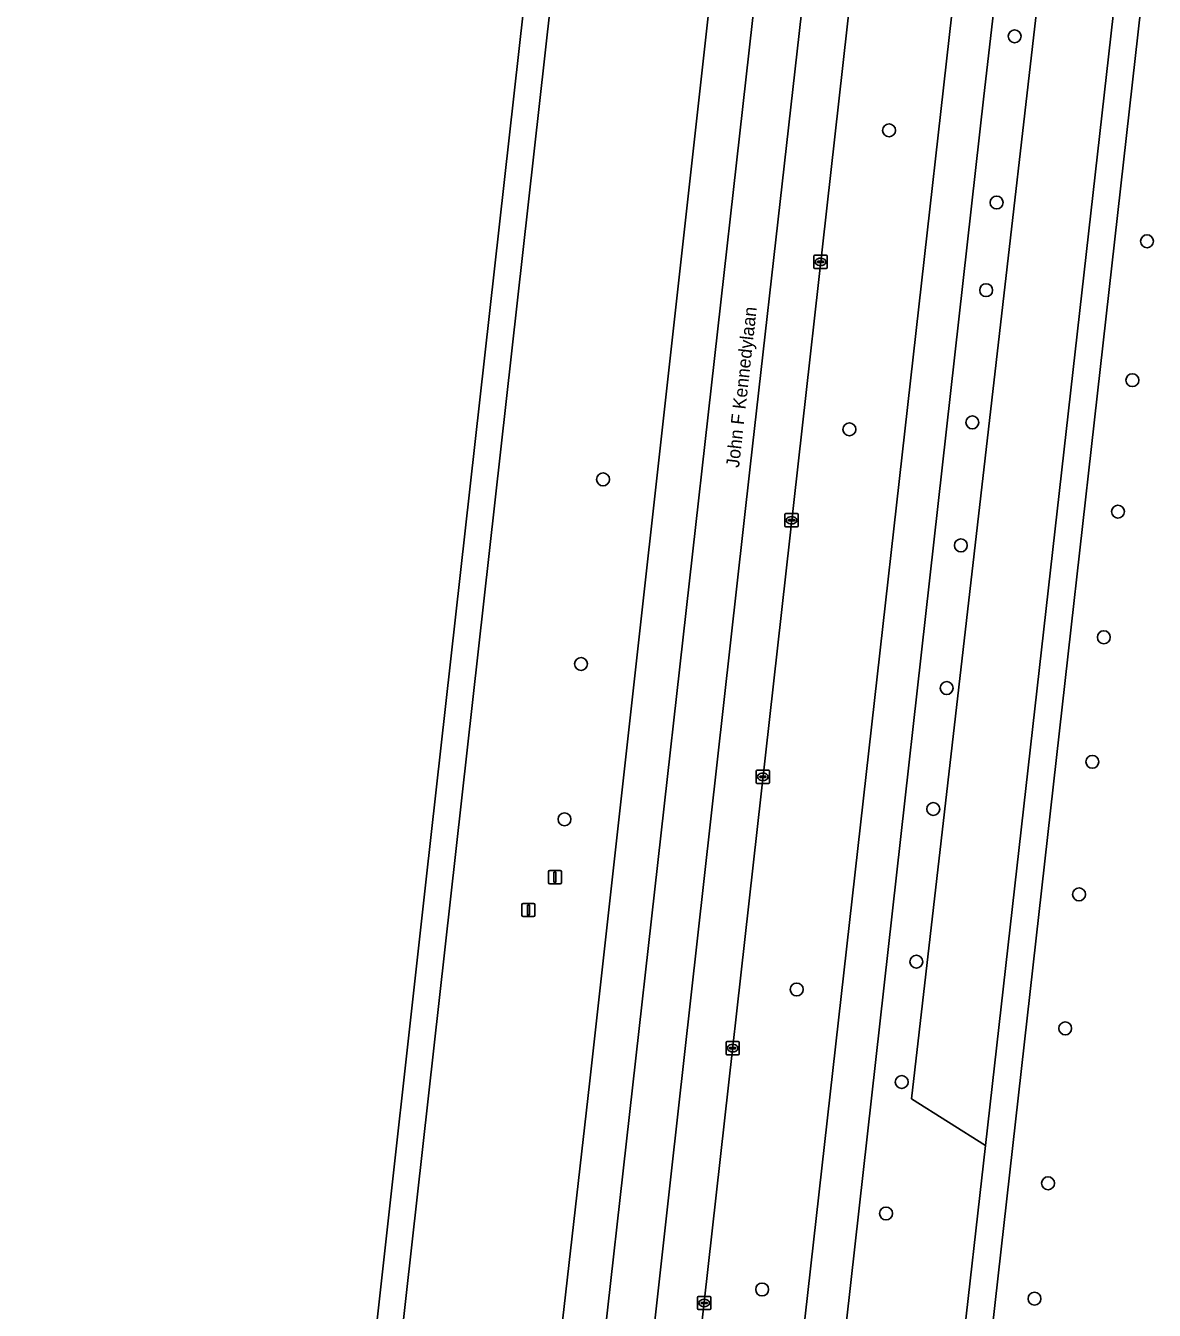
# Model space of a CAD drawing. Extents: x 161928 to 163071, y 386474 to 387428.
# Drawn here: x 161957.2 to 162042.9, y 387051.8 to 387149.3 of the extents above; entities that cross this region are included whole.
import ezdxf

# ---------------------------------------------------------------- set-up
doc = ezdxf.new("R2010")
doc.units = 0
for name, color, linetype in [('IMGEO_Berm_groen', 7, 'Continuous'), ('IMGEO_Boom', 7, 'Continuous'), ('IMGEO_Fietspad_gesloten', 7, 'Continuous'), ('IMGEO_Groenvoorziening', 7, 'Continuous'), ('IMGEO_Kolk', 7, 'Continuous'), ('IMGEO_Lichtmast', 7, 'Continuous'), ('IMGEO_Openbare_ruimte_label', 7, 'Continuous'), ('IMGEO_Rijbaan_regionaal_gesloten', 7, 'Continuous'), ('IMGEO_Verkeersbordpaal', 7, 'Continuous'), ('IMGEO_Voetpad_halfverhard', 7, 'Continuous')]:
    doc.layers.add(name, color=color, linetype=linetype)

msp = doc.modelspace()

# ---------------------------------------------------------------- linework, layer by layer
at = {"layer": 'IMGEO_Berm_groen'}
for points in [[(162033.041, 387427.758), (162028.052, 387428.264), (162027.92, 387427.114), (162027.885, 387426.807), (162027.523, 387423.654), (162027.067, 387419.699), (162026.896, 387418.212), (162019.411, 387351.497), (162012.98, 387294.179), (162008.055, 387250), (162006.579, 387236.694), (162000, 387177.371), (161985.65, 387049.083), (161980.16, 387000), (161977.058, 386973.104), (161957.198, 386794.248)], [(161969.178, 386792.92), (161972.992, 386827.508), (161975.047, 386846.144), (161978.27, 386876.664), (161983.933, 386925.263), (161992.176, 387000), (161994.104, 387017.005), (161997.606, 387047.891), (162000, 387069.001), (162009.068, 387150.514)]]:
    msp.add_lwpolyline(points, dxfattribs=at)
for points in [[(162033.193, 387200.82), (162037.487, 387220.819), (162040.471, 387232.592), (162036.971, 387233.011), (162031.497, 387210.247), (162021.532, 387162.891), (162019.854, 387151.971), (162008.079, 387046.78), (162015.741, 387045.758)], [(162042.319, 387172.747), (162047.318, 387172.22), (162054.209, 387230.945), (162043.612, 387232.216), (162040.505, 387220.272), (162038.134, 387208.656), (162040.565, 387208.08), (162024.438, 387067.877), (162030.057, 387064.33)], [(162040.565, 387208.08), (162038.134, 387208.656), (162036.431, 387200.283), (162029.935, 387143.979), (162018.878, 387045.34), (162018.927, 387045.333), (162022.561, 387044.848), (162025.792, 387044.539), (162025.849, 387045.062), (162028.163, 387047.587), (162030.057, 387064.33), (162024.438, 387067.877)]]:
    msp.add_lwpolyline(points, close=True, dxfattribs=at)
at = {"layer": 'IMGEO_Boom'}
for centre in [(162032.272, 387148.527), (162022.742, 387141.386), (162030.901, 387135.906), (162042.326, 387132.97), (162030.11, 387129.254), (162041.214, 387122.42), (162019.73, 387118.687), (162029.064, 387119.216), (162001.029, 387114.889), (162040.117, 387112.443), (162028.192, 387109.879), (162039.044, 387102.909), (161999.356, 387100.881), (162027.114, 387099.048), (162038.17, 387093.453), (162026.093, 387089.868), (161998.101, 387089.088), (162037.164, 387083.388), (162024.815, 387078.281), (162015.731, 387076.172), (162036.113, 387073.216), (162023.705, 387069.143), (162034.812, 387061.462), (162022.514, 387059.168), (162013.105, 387053.397), (162033.781, 387052.698)]:
    msp.add_circle(centre, 0.489, dxfattribs=at)
at = {"layer": 'IMGEO_Fietspad_gesloten'}
msp.add_lwpolyline([(162033.193, 387200.82), (162015.741, 387045.758), (162018.878, 387045.34), (162029.935, 387143.979), (162036.431, 387200.283)], dxfattribs=at)
at = {"layer": 'IMGEO_Groenvoorziening'}
msp.add_lwpolyline([(162050.014, 387072.611), (162046.359, 387074.644), (162054.161, 387143.235), (162059.064, 387145.048), (162059.632, 387154.151), (162065.287, 387153.527), (162067.023, 387167.532), (162049.139, 387169.476), (162047.073, 387170.133), (162044.069, 387170.473), (162030.578, 387050.379), (162035.452, 387048.827), (162053.523, 387046.789), (162054.986, 387059.213), (162052.968, 387059.431), (162053.084, 387060.96), (162049.139, 387061.592)], close=True, dxfattribs=at)
at = {"layer": 'IMGEO_Kolk'}
for p, q in [((162017.041, 387130.975), (162017.041, 387131.827)), ((162017.116, 387131.901), (162017.968, 387131.901)), ((162018.042, 387131.827), (162018.042, 387130.975)), ((162017.968, 387130.901), (162017.116, 387130.901)), ((162017.3, 387131.395), (162017.3, 387131.407)), ((162017.738, 387131.358), (162017.34, 387131.358)), ((162017.343, 387131.444), (162017.741, 387131.444)), ((162017.552, 387131.121), (162017.527, 387131.121)), ((162017.529, 387131.681), (162017.554, 387131.681)), ((162017.784, 387131.407), (162017.784, 387131.395)), ((162014.911, 387112.291), (162015.763, 387112.291)), ((162014.836, 387111.365), (162014.836, 387112.217)), ((162015.095, 387111.785), (162015.095, 387111.797)), ((162015.533, 387111.748), (162015.135, 387111.748)), ((162015.138, 387111.834), (162015.536, 387111.834)), ((162015.347, 387111.511), (162015.322, 387111.511)), ((162015.324, 387112.071), (162015.349, 387112.071)), ((162015.579, 387111.797), (162015.579, 387111.785)), ((162015.837, 387112.217), (162015.837, 387111.365)), ((162015.763, 387111.291), (162014.911, 387111.291)), ((162012.734, 387092.813), (162013.586, 387092.813)), ((162012.659, 387091.887), (162012.659, 387092.739)), ((162013.586, 387091.813), (162012.734, 387091.813)), ((162012.918, 387092.307), (162012.918, 387092.319)), ((162013.356, 387092.27), (162012.958, 387092.27)), ((162012.961, 387092.356), (162013.359, 387092.356)), ((162013.17, 387092.033), (162013.145, 387092.033)), ((162013.147, 387092.593), (162013.172, 387092.593)), ((162013.402, 387092.319), (162013.402, 387092.307)), ((162013.66, 387092.739), (162013.66, 387091.887)), ((162010.364, 387071.291), (162010.364, 387072.143)), ((162010.439, 387072.217), (162011.291, 387072.217)), ((162010.623, 387071.711), (162010.623, 387071.723)), ((162011.061, 387071.674), (162010.663, 387071.674)), ((162010.666, 387071.76), (162011.064, 387071.76)), ((162010.875, 387071.437), (162010.85, 387071.437)), ((162010.852, 387071.997), (162010.877, 387071.997)), ((162011.107, 387071.723), (162011.107, 387071.711)), ((162011.365, 387072.143), (162011.365, 387071.291)), ((162011.291, 387071.217), (162010.439, 387071.217)), ((162008.283, 387052.871), (162009.135, 387052.871)), ((162008.208, 387051.945), (162008.208, 387052.797)), ((162009.135, 387051.871), (162008.283, 387051.871)), ((162008.467, 387052.365), (162008.467, 387052.377)), ((162008.905, 387052.328), (162008.507, 387052.328)), ((162008.51, 387052.414), (162008.908, 387052.414)), ((162008.719, 387052.091), (162008.694, 387052.091)), ((162008.696, 387052.651), (162008.721, 387052.651)), ((162008.951, 387052.377), (162008.951, 387052.365)), ((162009.209, 387052.797), (162009.209, 387051.945))]:
    msp.add_line(p, q, dxfattribs=at)
for points in [[(162017.041, 387130.975), (162017.041, 387131.827)], [(162017.116, 387131.901), (162017.968, 387131.901)], [(162018.042, 387131.827), (162018.042, 387130.975)], [(162017.968, 387130.901), (162017.116, 387130.901)], [(162014.911, 387112.291), (162015.763, 387112.291)], [(162014.836, 387111.365), (162014.836, 387112.217)], [(162015.837, 387112.217), (162015.837, 387111.365)], [(162015.763, 387111.291), (162014.911, 387111.291)], [(162012.734, 387092.813), (162013.586, 387092.813)], [(162012.659, 387091.887), (162012.659, 387092.739)], [(162013.586, 387091.813), (162012.734, 387091.813)], [(162013.66, 387092.739), (162013.66, 387091.887)], [(162010.364, 387071.291), (162010.364, 387072.143)], [(162010.439, 387072.217), (162011.291, 387072.217)], [(162011.365, 387072.143), (162011.365, 387071.291)], [(162011.291, 387071.217), (162010.439, 387071.217)], [(162008.283, 387052.871), (162009.135, 387052.871)], [(162008.208, 387051.945), (162008.208, 387052.797)], [(162009.135, 387051.871), (162008.283, 387051.871)], [(162009.209, 387052.797), (162009.209, 387051.945)]]:
    msp.add_lwpolyline(points, dxfattribs=at)
for centre, radius, start, end in [((162017.118, 387131.825), 0.0765, 91.55205, 178.44795), ((162017.118, 387131.825), 0.0765, 91.55205, 178.44795), ((162017.966, 387131.825), 0.0765, 1.55205, 88.44795), ((162017.966, 387131.825), 0.0765, 1.55205, 88.44795), ((162017.118, 387130.977), 0.0765, 181.55205, 268.44795), ((162017.118, 387130.977), 0.0765, 181.55205, 268.44795), ((162017.34, 387131.404), 0.0403, 85.87752, 175.75265), ((162017.337, 387131.394), 0.0366, 178.93798, 274.71019), ((162017.741, 387131.401), 0.043, 264.86636, 352.45326), ((162017.745, 387131.406), 0.0386, 1.73085, 96.63898), ((162017.966, 387130.977), 0.0765, 271.55205, 358.44795), ((162017.966, 387130.977), 0.0765, 271.55205, 358.44795), ((162014.913, 387112.215), 0.0765, 91.55205, 178.44795), ((162014.913, 387112.215), 0.0765, 91.55205, 178.44795), ((162015.761, 387112.215), 0.0765, 1.55205, 88.44795), ((162015.761, 387112.215), 0.0765, 1.55205, 88.44795), ((162014.913, 387111.367), 0.0765, 181.55205, 268.44795), ((162014.913, 387111.367), 0.0765, 181.55205, 268.44795), ((162015.135, 387111.794), 0.0403, 85.87752, 175.75265), ((162015.132, 387111.784), 0.0366, 178.93798, 274.71019), ((162015.536, 387111.791), 0.043, 264.86636, 352.45326), ((162015.54, 387111.796), 0.0386, 1.73085, 96.63898), ((162015.761, 387111.367), 0.0765, 271.55205, 358.44795), ((162015.761, 387111.367), 0.0765, 271.55205, 358.44795), ((162012.736, 387092.737), 0.0765, 91.55205, 178.44795), ((162012.736, 387092.737), 0.0765, 91.55205, 178.44795), ((162013.584, 387092.737), 0.0765, 1.55205, 88.44795), ((162013.584, 387092.737), 0.0765, 1.55205, 88.44795), ((162012.736, 387091.889), 0.0765, 181.55205, 268.44795), ((162012.736, 387091.889), 0.0765, 181.55205, 268.44795), ((162012.958, 387092.316), 0.0403, 85.87752, 175.75265), ((162012.955, 387092.306), 0.0366, 178.93798, 274.71019), ((162013.359, 387092.313), 0.043, 264.86636, 352.45326), ((162013.363, 387092.318), 0.0386, 1.73085, 96.63898), ((162013.584, 387091.889), 0.0765, 271.55205, 358.44795), ((162013.584, 387091.889), 0.0765, 271.55205, 358.44795), ((162010.441, 387072.141), 0.0765, 91.55205, 178.44795), ((162010.441, 387072.141), 0.0765, 91.55205, 178.44795), ((162010.663, 387071.72), 0.0403, 85.87752, 175.75265), ((162010.66, 387071.71), 0.0366, 178.93798, 274.71019), ((162011.064, 387071.717), 0.043, 264.86636, 352.45326), ((162011.068, 387071.722), 0.0386, 1.73085, 96.63898), ((162011.289, 387072.141), 0.0765, 1.55205, 88.44795), ((162011.289, 387072.141), 0.0765, 1.55205, 88.44795), ((162010.441, 387071.293), 0.0765, 181.55205, 268.44795), ((162010.441, 387071.293), 0.0765, 181.55205, 268.44795), ((162011.289, 387071.293), 0.0765, 271.55205, 358.44795), ((162011.289, 387071.293), 0.0765, 271.55205, 358.44795), ((162008.285, 387052.795), 0.0765, 91.55205, 178.44795), ((162008.285, 387052.795), 0.0765, 91.55205, 178.44795), ((162009.133, 387052.795), 0.0765, 1.55205, 88.44795), ((162009.133, 387052.795), 0.0765, 1.55205, 88.44795), ((162008.285, 387051.947), 0.0765, 181.55205, 268.44795), ((162008.285, 387051.947), 0.0765, 181.55205, 268.44795), ((162008.507, 387052.374), 0.0403, 85.87752, 175.75265), ((162008.504, 387052.364), 0.0366, 178.93798, 274.71019), ((162008.908, 387052.371), 0.043, 264.86636, 352.45326), ((162008.912, 387052.376), 0.0386, 1.73085, 96.63898), ((162009.133, 387051.947), 0.0765, 271.55205, 358.44795), ((162009.133, 387051.947), 0.0765, 271.55205, 358.44795)]:
    msp.add_arc(centre, radius, start, end, dxfattribs=at)
for centre, major_axis, ratio, start_param, end_param in [((162017.528, 387131.401), (-0.387, 0.002), 0.722429, 4.712389, 7.853982), ((162017.553, 387131.401), (-0.39, 0.002), 0.717154, 1.570796, 4.712389), ((162015.323, 387111.791), (-0.387, 0.002), 0.722429, 4.712389, 7.853982), ((162015.348, 387111.791), (-0.39, 0.002), 0.717154, 1.570796, 4.712389), ((162013.146, 387092.313), (-0.387, 0.002), 0.722429, 4.712389, 7.853982), ((162013.171, 387092.313), (-0.39, 0.002), 0.717154, 1.570796, 4.712389), ((162010.851, 387071.717), (-0.387, 0.002), 0.722429, 4.712389, 7.853982), ((162010.876, 387071.717), (-0.39, 0.002), 0.717154, 1.570796, 4.712389), ((162008.695, 387052.371), (-0.387, 0.002), 0.722429, 4.712389, 7.853982), ((162008.72, 387052.371), (-0.39, 0.002), 0.717154, 1.570796, 4.712389)]:
    msp.add_ellipse(centre, major_axis=major_axis, ratio=ratio, start_param=start_param, end_param=end_param, dxfattribs=at)
at = {"layer": 'IMGEO_Lichtmast'}
for p, q in [((161994.866, 387081.808), (161994.866, 387082.608)), ((161994.866, 387082.608), (161994.866, 387081.808)), ((161994.966, 387082.708), (161995.756, 387082.708)), ((161995.756, 387082.708), (161994.966, 387082.708)), ((161995.856, 387082.608), (161995.856, 387081.808)), ((161995.856, 387081.808), (161995.856, 387082.608)), ((161995.756, 387081.708), (161994.966, 387081.708)), ((161994.966, 387081.708), (161995.756, 387081.708))]:
    msp.add_line(p, q, dxfattribs=at)
msp.add_lwpolyline([(161995.286, 387082.583), (161995.436, 387082.583), (161995.436, 387081.833), (161995.286, 387081.833), (161995.286, 387082.583)], dxfattribs=at)
for centre, start, end in [((161994.966, 387082.608), 90, 180), ((161994.966, 387082.608), 90, 180), ((161995.756, 387082.608), 0, 90), ((161995.756, 387082.608), 360, 90), ((161994.966, 387081.808), 180, 270), ((161994.966, 387081.808), 180, 270), ((161995.756, 387081.808), 270, 0), ((161995.756, 387081.808), 270, 0)]:
    msp.add_arc(centre, 0.1, start, end, dxfattribs=at)
at = {"layer": 'IMGEO_Rijbaan_regionaal_gesloten'}
for points in [[(161983.673, 387049.28), (161985.65, 387049.083), (162000, 387177.371), (162006.579, 387236.694), (162008.055, 387250), (162012.98, 387294.179), (162019.411, 387351.497), (162026.896, 387418.212), (162024.993, 387418.348), (162010.87, 387292.283), (161996.866, 387167.283), (161987.597, 387084.552)], [(162042.307, 387417.112), (162039.047, 387417.345), (162030.762, 387344.212), (162025.462, 387297.428), (162022.337, 387269.621), (162020.419, 387252.551), (162020.135, 387250), (162018.492, 387235.226), (162009.068, 387150.514), (162000, 387069.001), (161997.606, 387047.891), (162000.892, 387047.542), (162013.785, 387162.349), (162021.925, 387234.892), (162032.583, 387330.366), (162033.924, 387342.322), (162041.019, 387405.95)], [(162019.567, 387181.129), (162020.58, 387190.135), (162025.392, 387233.155), (162025.612, 387235.81), (162037.206, 387339.705), (162041.509, 387378.17), (162045.829, 387416.861), (162042.307, 387417.112), (162041.019, 387405.95), (162033.924, 387342.322), (162032.583, 387330.366), (162021.925, 387234.892), (162013.785, 387162.349), (162000.892, 387047.542), (162004.52, 387047.158), (162006.204, 387062.186), (162012.204, 387115.841), (162017.716, 387164.665)]]:
    msp.add_lwpolyline(points, close=True, dxfattribs=at)
msp.add_lwpolyline([(162017.716, 387164.665), (162012.204, 387115.841), (162006.204, 387062.186), (162004.52, 387047.158), (162008.079, 387046.78), (162019.854, 387151.971)], dxfattribs=at)
at = {"layer": 'IMGEO_Verkeersbordpaal'}
for p, q in [((161996.881, 387084.296), (161996.881, 387085.096)), ((161996.881, 387085.096), (161996.881, 387084.296)), ((161996.981, 387085.196), (161997.771, 387085.196)), ((161997.771, 387085.196), (161996.981, 387085.196)), ((161997.871, 387085.096), (161997.871, 387084.296)), ((161997.871, 387084.296), (161997.871, 387085.096)), ((161997.771, 387084.196), (161996.981, 387084.196)), ((161996.981, 387084.196), (161997.771, 387084.196))]:
    msp.add_line(p, q, dxfattribs=at)
msp.add_lwpolyline([(161997.301, 387085.071), (161997.451, 387085.071), (161997.451, 387084.321), (161997.301, 387084.321), (161997.301, 387085.071)], dxfattribs=at)
for centre, start, end in [((161996.981, 387085.096), 90, 180), ((161996.981, 387085.096), 90, 180), ((161997.771, 387085.096), 0, 90), ((161997.771, 387085.096), 360, 90), ((161996.981, 387084.296), 180, 270), ((161996.981, 387084.296), 180, 270), ((161997.771, 387084.296), 270, 0), ((161997.771, 387084.296), 270, 0)]:
    msp.add_arc(centre, 0.1, start, end, dxfattribs=at)
at = {"layer": 'IMGEO_Voetpad_halfverhard'}
for points in [[(162044.069, 387170.473), (162047.073, 387170.133), (162047.318, 387172.22), (162042.319, 387172.747), (162030.057, 387064.33), (162028.163, 387047.587), (162025.849, 387045.062), (162025.792, 387044.539), (162020.901, 387000), (162016.4, 386959.004), (162013.802, 386935.451), (162004.617, 386852.173), (162006.585, 386850.029), (162027.164, 386827.616), (162027.41, 386827.342), (162027.927, 386827.286)], [(162029.06, 386828.137), (162029.204, 386829.355), (162006.75, 386852.96), (162016.088, 386937.775), (162016.546, 386941.814), (162022.876, 387000), (162027.624, 387041.734), (162029.975, 387044.666), (162030.117, 387046.418), (162030.578, 387050.379), (162044.069, 387170.473)]]:
    msp.add_lwpolyline(points, dxfattribs=at)

# ---------------------------------------------------------------- texts
at = {"layer": 'IMGEO_Openbare_ruimte_label'}
msp.add_text('John F Kennedylaan', height=1, rotation=83.62818, dxfattribs=at).set_placement((162011.347, 387115.746))

doc.saveas('drawing.dxf')
